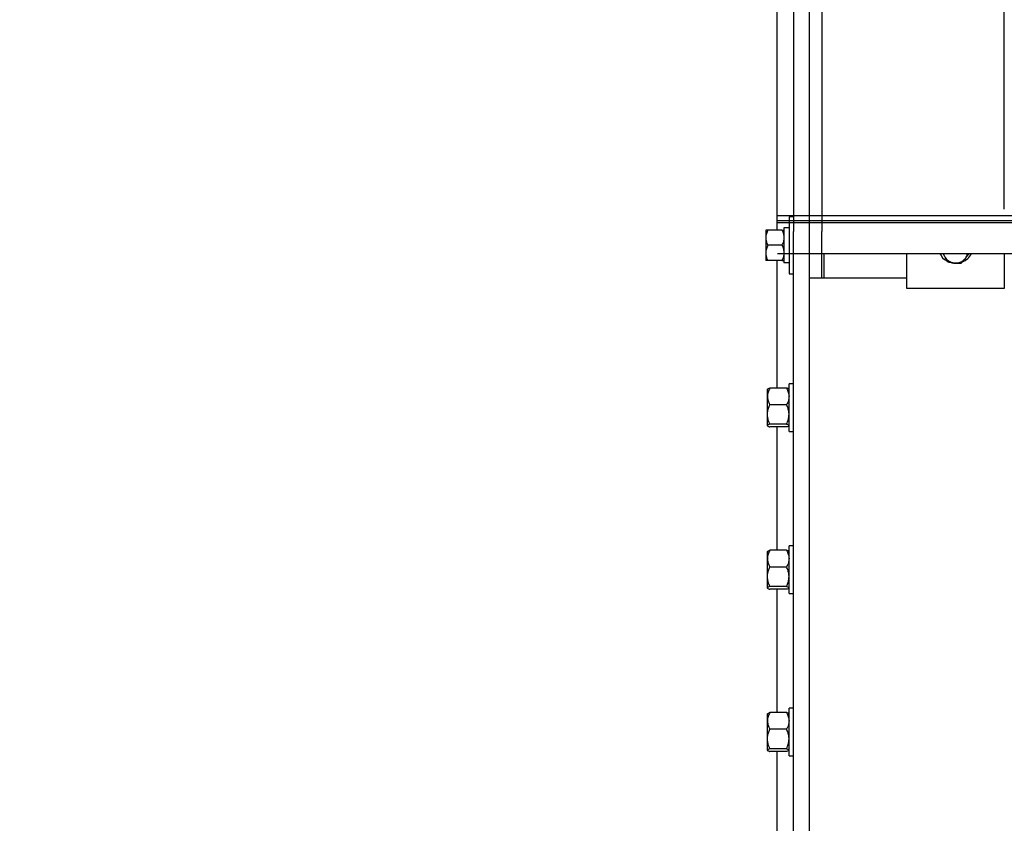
# Model space of a CAD drawing. Header units: inches. Extents: x 170 to 284, y 215 to 248.
# Tile 394 of 656: x 201.461 to 202.5, y 223.769 to 224.617. Entities that reach past the tile are written whole.
import ezdxf

# ---------------------------------------------------------------- set-up
doc = ezdxf.new("R2010")
doc.units = ezdxf.units.IN
doc.header["$LTSCALE"] = 0.25
doc.header["$MEASUREMENT"] = 0
doc.layers.add('ANNOTATIONS', color=1, linetype='Continuous')
doc.layers.add('RH FRONT OF HOOD', color=7, linetype='Continuous')
doc.styles.add('ARIAL', font='arial.ttf', dxfattribs={"height": 0.09375})
doc.dimstyles.new('STANDARD$0', dxfattribs={"dimtxt": 0.09375, "dimasz": 0.09375, "dimexe": 0.03125, "dimexo": 0.046875, "dimgap": 0.09, "dimtad": 0, "dimtih": 1, "dimtoh": 1, "dimdec": 4, "dimzin": 0, "dimdsep": 46, "dimtxsty": 'ARIAL', "dimcen": 0.09, "dimadec": 0, "dimazin": 0, "dimtfac": 1, "dimtdec": 4, "dimtofl": 0, "dimtmove": 0, "dimatfit": 1, "dimfxl": 1, "dimtolj": 1, "dimtzin": 0, "dimarcsym": 0})

# ---------------------------------------------------------------- blocks, each defined once
blk = doc.blocks.new('*D73')
at = {"layer": 'ANNOTATIONS', "color": 0, "lineweight": -2, "transparency": 16777216}
for p, q in [((202.1344, 224.8978), (202.1344, 225.5349)), ((202.5003, 224.417), (202.5003, 225.5349)), ((202.0406, 225.5037), (201.9469, 225.5037)), ((202.5941, 225.5037), (202.6878, 225.5037))]:
    blk.add_line(p, q, dxfattribs=at)
at = {"layer": 'ANNOTATIONS', "color": 0, "transparency": 16777216}
for points in [[(202.0406, 225.5193), (202.0406, 225.488), (202.1344, 225.5037)], [(202.5941, 225.5193), (202.5941, 225.488), (202.5003, 225.5037)]]:
    blk.add_solid(points, dxfattribs=at)
at = {"layer": 'defpoints', "color": 0, "transparency": 16777216}
for p in [(202.5003, 225.5037), (202.1344, 224.8509), (202.5003, 224.3702)]:
    blk.add_point(p, dxfattribs=at)
at = {"layer": 'ANNOTATIONS', "color": 0, "transparency": 16777216, "insert": (201.6618, 225.5037), "char_height": 0.09375, "attachment_point": 5, "style": 'ARIAL'}
blk.add_mtext('\\A1;10 3/4"', dxfattribs=at)

msp = doc.modelspace()

# ---------------------------------------------------------------- linework, layer by layer
at = {"layer": 'RH FRONT OF HOOD'}
for p, q in [((202.30772, 225.28611), (202.30772, 224.39343)), ((202.27776, 225.23475), (202.27776, 224.40243)), ((202.29488, 224.39343), (202.29488, 225.23475)), ((202.27776, 225.04), (202.27776, 224.39343)), ((202.26064, 224.39478), (202.26064, 225.01138)), ((206.77213, 224.40973), (202.26084, 224.40973)), ((202.26064, 224.39478), (202.26064, 224.40615)), ((206.77213, 224.40453), (202.26084, 224.40453)), ((206.77213, 224.40243), (202.26084, 224.40243)), ((202.27776, 224.40868), (202.27317, 224.40868)), ((202.27317, 224.40868), (202.27317, 224.34876)), ((202.24868, 224.39478), (202.24868, 224.38675)), ((202.26569, 224.39478), (202.25082, 224.39478)), ((202.27317, 224.39719), (202.26783, 224.39719)), ((202.26783, 224.39719), (202.26783, 224.3603)), ((202.27776, 220.1328), (202.27776, 224.39328)), ((202.29488, 224.34448), (202.29488, 224.39343)), ((202.30772, 224.34448), (202.30772, 224.39343)), ((202.24868, 224.38675), (202.24868, 224.37069)), ((202.26569, 224.37872), (202.25082, 224.37872)), ((202.24868, 224.37069), (202.24868, 224.36266)), ((202.26084, 224.37016), (206.77213, 224.37016)), ((202.30986, 224.37016), (202.30986, 224.34448)), ((202.3976, 224.33325), (202.3976, 224.37016)), ((202.43592, 224.37016), (202.43715, 224.36735)), ((202.50032, 224.37016), (202.50032, 224.33325)), ((202.26569, 224.36266), (202.25082, 224.36266)), ((202.26064, 224.22806), (202.26064, 224.36266)), ((202.27317, 224.3603), (202.26783, 224.3603)), ((202.27317, 224.34876), (202.27776, 224.34876)), ((202.29488, 224.34448), (202.30772, 224.34448)), ((202.29488, 220.1328), (202.29488, 224.34448)), ((202.30772, 224.34448), (202.30986, 224.34448)), ((202.30986, 224.34448), (202.3976, 224.34448)), ((202.50032, 224.33325), (202.3976, 224.33325)), ((202.25059, 224.22699), (202.2504, 224.22677)), ((202.2504, 224.21923), (202.2504, 224.22677)), ((202.2706, 224.22806), (202.25297, 224.22806)), ((202.27317, 224.22677), (202.27298, 224.22699)), ((202.27776, 224.23266), (202.27317, 224.23266)), ((202.27317, 224.18236), (202.27317, 224.23266)), ((202.2504, 224.20013), (202.2504, 224.21923)), ((202.2706, 224.21041), (202.25297, 224.21041)), ((202.2504, 224.18841), (202.2504, 224.20013)), ((202.2504, 224.18825), (202.2504, 224.18841)), ((202.2504, 224.18825), (202.25059, 224.18803)), ((202.2706, 224.18986), (202.25297, 224.18986)), ((202.2706, 224.18697), (202.25297, 224.18697)), ((202.26064, 224.05685), (202.26064, 224.18697)), ((202.27298, 224.18803), (202.27317, 224.18825)), ((202.27317, 224.18236), (202.27776, 224.18236)), ((202.2706, 224.05685), (202.25297, 224.05685)), ((202.27776, 224.06146), (202.27317, 224.06146)), ((202.27317, 224.01116), (202.27317, 224.06146)), ((202.25059, 224.05579), (202.2504, 224.05557)), ((202.2504, 224.04802), (202.2504, 224.05557)), ((202.2504, 224.02893), (202.2504, 224.04802)), ((202.27317, 224.05557), (202.27298, 224.05579)), ((202.2706, 224.0392), (202.25297, 224.0392)), ((202.2504, 224.01721), (202.2504, 224.02893)), ((202.2504, 224.01704), (202.2504, 224.01721)), ((202.2504, 224.01704), (202.25059, 224.01682)), ((202.2706, 224.01866), (202.25297, 224.01866)), ((202.2706, 224.01576), (202.25297, 224.01576)), ((202.26064, 223.88564), (202.26064, 224.01576)), ((202.27298, 224.01682), (202.27317, 224.01704)), ((202.27317, 224.01116), (202.27776, 224.01116)), ((202.27776, 223.89025), (202.27317, 223.89025)), ((202.27317, 223.83995), (202.27317, 223.89025)), ((202.25059, 223.88458), (202.2504, 223.88436)), ((202.2504, 223.87682), (202.2504, 223.88436)), ((202.2706, 223.88564), (202.25297, 223.88564)), ((202.27317, 223.88436), (202.27298, 223.88458)), ((202.2504, 223.85772), (202.2504, 223.87682)), ((202.2706, 223.86799), (202.25297, 223.86799)), ((202.2504, 223.846), (202.2504, 223.85772)), ((202.2504, 223.84584), (202.2504, 223.846)), ((202.2504, 223.84584), (202.25059, 223.84562)), ((202.2706, 223.84745), (202.25297, 223.84745)), ((202.2706, 223.84455), (202.25297, 223.84455)), ((202.26064, 223.71444), (202.26064, 223.84455)), ((202.27298, 223.84562), (202.27317, 223.84584)), ((202.27317, 223.83995), (202.27776, 223.83995))]:
    msp.add_line(p, q, dxfattribs=at)
at = {"layer": 'RH FRONT OF HOOD', "flags": 128}
msp.add_lwpolyline([(202.43715, 224.36735), (202.43659, 224.36882), (202.43628, 224.37016)], dxfattribs=at)
at = {"layer": 'RH FRONT OF HOOD'}
for centre, radius, start, end in [((202.44796, 224.37746), 0.01737, 204.84695, 240.9337), ((202.44977, 224.37761), 0.01761, 291.49998, 334.96401), ((202.45035, 224.37211), 0.01146, 320.72856, 350.18414), ((202.44864, 224.37289), 0.01276, 205.76435, 264.47167), ((202.44896, 224.37932), 0.0195, 252.34343, 274.10523), ((202.44903, 224.37339), 0.0133, 263.01119, 320.06981)]:
    msp.add_arc(centre, radius, start, end, dxfattribs=at)
for points, knots in [([(202.25082, 224.39478), (202.25026, 224.39353), (202.24912, 224.39098), (202.24869, 224.38821), (202.24868, 224.38678), (202.24868, 224.38675)], [0, 0, 0, 0, 0.4845461, 0.9867483, 1, 1, 1, 1]), ([(202.25082, 224.39478), (202.25051, 224.39478), (202.24975, 224.39478), (202.24889, 224.39478), (202.24875, 224.39478), (202.24868, 224.39478)], [0, 0, 0, 0, 0.2654447, 0.6280732, 1, 1, 1, 1]), ([(202.26569, 224.39478), (202.26625, 224.39353), (202.26739, 224.39098), (202.26782, 224.38821), (202.26783, 224.38678), (202.26783, 224.38675)], [0, 0, 0, 0, 0.48454611, 0.98674827, 1, 1, 1, 1]), ([(202.26569, 224.39478), (202.266, 224.39478), (202.26676, 224.39478), (202.26762, 224.39478), (202.26776, 224.39478), (202.26783, 224.39478)], [0, 0, 0, 0, 0.2654447, 0.6280732, 1, 1, 1, 1]), ([(202.24868, 224.38675), (202.24877, 224.38562), (202.24893, 224.38333), (202.24989, 224.38067), (202.25062, 224.37916), (202.25082, 224.37872)], [0, 0, 0, 0, 0.4066349, 0.8279722, 1, 1, 1, 1]), ([(202.25082, 224.37872), (202.25026, 224.37747), (202.24912, 224.37492), (202.24869, 224.37215), (202.24868, 224.37072), (202.24868, 224.37069)], [0, 0, 0, 0, 0.4845461, 0.9867483, 1, 1, 1, 1]), ([(202.26783, 224.38675), (202.26774, 224.38562), (202.26758, 224.38333), (202.26662, 224.38067), (202.2659, 224.37916), (202.26569, 224.37872)], [0, 0, 0, 0, 0.4066349, 0.8279722, 1, 1, 1, 1]), ([(202.26569, 224.37872), (202.26625, 224.37747), (202.26739, 224.37492), (202.26782, 224.37215), (202.26783, 224.37072), (202.26783, 224.37069)], [0, 0, 0, 0, 0.4845461, 0.9867483, 1, 1, 1, 1]), ([(202.24868, 224.37069), (202.24877, 224.36956), (202.24893, 224.36727), (202.24989, 224.36461), (202.25062, 224.3631), (202.25082, 224.36266)], [0, 0, 0, 0, 0.4066349, 0.8279722, 1, 1, 1, 1]), ([(202.26783, 224.37069), (202.26774, 224.36956), (202.26758, 224.36727), (202.26662, 224.36461), (202.2659, 224.3631), (202.26569, 224.36266)], [0, 0, 0, 0, 0.4066349, 0.8279722, 1, 1, 1, 1]), ([(202.45922, 224.36486), (202.45933, 224.36499), (202.46013, 224.36598), (202.46148, 224.36773), (202.46269, 224.36941), (202.46323, 224.37016)], [0, 0, 0, 0, 0.078099, 0.5914206, 1, 1, 1, 1]), ([(202.25082, 224.36266), (202.25051, 224.36266), (202.24975, 224.36266), (202.24889, 224.36266), (202.24875, 224.36266), (202.24868, 224.36266)], [0, 0, 0, 0, 0.2654447, 0.6280732, 1, 1, 1, 1]), ([(202.26569, 224.36266), (202.266, 224.36266), (202.26676, 224.36266), (202.26762, 224.36266), (202.26776, 224.36266), (202.26783, 224.36266)], [0, 0, 0, 0, 0.2654447, 0.6280732, 1, 1, 1, 1]), ([(202.43715, 224.36735), (202.43739, 224.36683), (202.43837, 224.36471), (202.43933, 224.36285), (202.44005, 224.36145)], [0, 0, 0, 0, 0.2463063, 1, 1, 1, 1]), ([(202.44005, 224.36145), (202.44125, 224.3612), (202.44366, 224.36068), (202.44615, 224.36036), (202.44741, 224.36019)], [0, 0, 0, 0, 0.495458, 1, 1, 1, 1]), ([(202.44741, 224.36019), (202.44759, 224.36017), (202.44891, 224.36003), (202.4514, 224.35984), (202.45364, 224.35981), (202.45477, 224.35979)], [0, 0, 0, 0, 0.0700919, 0.5307854, 1, 1, 1, 1]), ([(202.45477, 224.35979), (202.45549, 224.36056), (202.45695, 224.36212), (202.45846, 224.36394), (202.45922, 224.36486)], [0, 0, 0, 0, 0.495458, 1, 1, 1, 1]), ([(202.25297, 224.22806), (202.25229, 224.22668), (202.25092, 224.22389), (202.2504, 224.22084), (202.2504, 224.21927), (202.2504, 224.21923)], [0, 0, 0, 0, 0.4843414, 0.9863277, 1, 1, 1, 1]), ([(202.25066, 224.22694), (202.25071, 224.22703), (202.25089, 224.22733), (202.25185, 224.2277), (202.25271, 224.22798), (202.25297, 224.22806)], [0, 0, 0, 0, 0.2374712, 0.7781502, 1, 1, 1, 1]), ([(202.2706, 224.22806), (202.27127, 224.22668), (202.27265, 224.22389), (202.27316, 224.22084), (202.27317, 224.21927), (202.27317, 224.21923)], [0, 0, 0, 0, 0.4843414, 0.9863277, 1, 1, 1, 1]), ([(202.27291, 224.22694), (202.27285, 224.22703), (202.27268, 224.22733), (202.27171, 224.2277), (202.27085, 224.22798), (202.2706, 224.22806)], [0, 0, 0, 0, 0.2374712, 0.7781502, 1, 1, 1, 1]), ([(202.2504, 224.21923), (202.25049, 224.218), (202.25069, 224.21548), (202.25185, 224.21256), (202.25271, 224.21089), (202.25297, 224.21041)], [0, 0, 0, 0, 0.4062906, 0.8272664, 1, 1, 1, 1]), ([(202.27317, 224.21923), (202.27307, 224.218), (202.27287, 224.21548), (202.27172, 224.21256), (202.27085, 224.21089), (202.2706, 224.21041)], [0, 0, 0, 0, 0.40629057, 0.82726642, 1, 1, 1, 1]), ([(202.2504, 224.20013), (202.2504, 224.20037), (202.25042, 224.20191), (202.25084, 224.20478), (202.25187, 224.20795), (202.25269, 224.2098), (202.25297, 224.21041)], [0, 0, 0, 0, 0.0665323, 0.4352826, 0.8145508, 1, 1, 1, 1]), ([(202.27317, 224.20013), (202.27316, 224.20037), (202.27315, 224.20191), (202.27273, 224.20478), (202.2717, 224.20795), (202.27087, 224.2098), (202.2706, 224.21041)], [0, 0, 0, 0, 0.0665323, 0.4352826, 0.8145508, 1, 1, 1, 1]), ([(202.25297, 224.18986), (202.25258, 224.19073), (202.25168, 224.19279), (202.25064, 224.19622), (202.25048, 224.19882), (202.2504, 224.20013)], [0, 0, 0, 0, 0.2654599, 0.6280765, 1, 1, 1, 1]), ([(202.2706, 224.18986), (202.27098, 224.19073), (202.27188, 224.19279), (202.27292, 224.19622), (202.27309, 224.19882), (202.27317, 224.20013)], [0, 0, 0, 0, 0.2654599, 0.6280765, 1, 1, 1, 1]), ([(202.25297, 224.18986), (202.25229, 224.18964), (202.25092, 224.18918), (202.2504, 224.18868), (202.2504, 224.18842), (202.2504, 224.18841)], [0, 0, 0, 0, 0.4843414, 0.9863277, 1, 1, 1, 1]), ([(202.2504, 224.18841), (202.25049, 224.18821), (202.25069, 224.1878), (202.25185, 224.18732), (202.25271, 224.18705), (202.25297, 224.18697)], [0, 0, 0, 0, 0.4062906, 0.8272664, 1, 1, 1, 1]), ([(202.2706, 224.18986), (202.27127, 224.18964), (202.27265, 224.18918), (202.27316, 224.18868), (202.27317, 224.18842), (202.27317, 224.18841)], [0, 0, 0, 0, 0.4843414, 0.9863277, 1, 1, 1, 1]), ([(202.27291, 224.18809), (202.27285, 224.18799), (202.27268, 224.18769), (202.27171, 224.18732), (202.27085, 224.18705), (202.2706, 224.18697)], [0, 0, 0, 0, 0.2374712, 0.7781502, 1, 1, 1, 1]), ([(202.25297, 224.05685), (202.25229, 224.05548), (202.25092, 224.05268), (202.2504, 224.04963), (202.2504, 224.04807), (202.2504, 224.04802)], [0, 0, 0, 0, 0.4843414, 0.9863277, 1, 1, 1, 1]), ([(202.25066, 224.05573), (202.25071, 224.05582), (202.25089, 224.05612), (202.25185, 224.0565), (202.25271, 224.05677), (202.25297, 224.05685)], [0, 0, 0, 0, 0.2374712, 0.7781502, 1, 1, 1, 1]), ([(202.2706, 224.05685), (202.27127, 224.05548), (202.27265, 224.05268), (202.27316, 224.04963), (202.27317, 224.04807), (202.27317, 224.04802)], [0, 0, 0, 0, 0.4843414, 0.9863277, 1, 1, 1, 1]), ([(202.27291, 224.05573), (202.27285, 224.05582), (202.27268, 224.05612), (202.27171, 224.0565), (202.27085, 224.05677), (202.2706, 224.05685)], [0, 0, 0, 0, 0.2374712, 0.7781502, 1, 1, 1, 1]), ([(202.2504, 224.04802), (202.25049, 224.04679), (202.25069, 224.04427), (202.25185, 224.04135), (202.25271, 224.03968), (202.25297, 224.0392)], [0, 0, 0, 0, 0.4062906, 0.8272664, 1, 1, 1, 1]), ([(202.27317, 224.04802), (202.27307, 224.04679), (202.27287, 224.04427), (202.27172, 224.04135), (202.27085, 224.03968), (202.2706, 224.0392)], [0, 0, 0, 0, 0.40629057, 0.82726642, 1, 1, 1, 1]), ([(202.2504, 224.02893), (202.2504, 224.02916), (202.25042, 224.0307), (202.25084, 224.03357), (202.25187, 224.03675), (202.25269, 224.03859), (202.25297, 224.0392)], [0, 0, 0, 0, 0.0665323, 0.4352826, 0.8145508, 1, 1, 1, 1]), ([(202.27317, 224.02893), (202.27316, 224.02916), (202.27315, 224.0307), (202.27273, 224.03357), (202.2717, 224.03675), (202.27087, 224.03859), (202.2706, 224.0392)], [0, 0, 0, 0, 0.0665323, 0.4352826, 0.8145508, 1, 1, 1, 1]), ([(202.25297, 224.01866), (202.25258, 224.01953), (202.25168, 224.02158), (202.25064, 224.02501), (202.25048, 224.02761), (202.2504, 224.02893)], [0, 0, 0, 0, 0.2654599, 0.6280765, 1, 1, 1, 1]), ([(202.2706, 224.01866), (202.27098, 224.01953), (202.27188, 224.02158), (202.27292, 224.02501), (202.27309, 224.02761), (202.27317, 224.02893)], [0, 0, 0, 0, 0.2654599, 0.6280765, 1, 1, 1, 1]), ([(202.25297, 224.01866), (202.25229, 224.01843), (202.25092, 224.01797), (202.2504, 224.01747), (202.2504, 224.01722), (202.2504, 224.01721)], [0, 0, 0, 0, 0.4843414, 0.9863277, 1, 1, 1, 1]), ([(202.2504, 224.01721), (202.25049, 224.01701), (202.25069, 224.01659), (202.25185, 224.01611), (202.25271, 224.01584), (202.25297, 224.01576)], [0, 0, 0, 0, 0.4062906, 0.8272664, 1, 1, 1, 1]), ([(202.2706, 224.01866), (202.27127, 224.01843), (202.27265, 224.01797), (202.27316, 224.01747), (202.27317, 224.01722), (202.27317, 224.01721)], [0, 0, 0, 0, 0.4843414, 0.9863277, 1, 1, 1, 1]), ([(202.27291, 224.01688), (202.27285, 224.01679), (202.27268, 224.01649), (202.27171, 224.01611), (202.27085, 224.01584), (202.2706, 224.01576)], [0, 0, 0, 0, 0.2374712, 0.7781502, 1, 1, 1, 1]), ([(202.25297, 223.88564), (202.25229, 223.88427), (202.25092, 223.88148), (202.2504, 223.87842), (202.2504, 223.87686), (202.2504, 223.87682)], [0, 0, 0, 0, 0.4843414, 0.9863277, 1, 1, 1, 1]), ([(202.25066, 223.88452), (202.25071, 223.88462), (202.25089, 223.88492), (202.25185, 223.88529), (202.25271, 223.88556), (202.25297, 223.88564)], [0, 0, 0, 0, 0.2374712, 0.7781502, 1, 1, 1, 1]), ([(202.2706, 223.88564), (202.27127, 223.88427), (202.27265, 223.88148), (202.27316, 223.87842), (202.27317, 223.87686), (202.27317, 223.87682)], [0, 0, 0, 0, 0.4843414, 0.9863277, 1, 1, 1, 1]), ([(202.27291, 223.88452), (202.27285, 223.88462), (202.27268, 223.88492), (202.27171, 223.88529), (202.27085, 223.88556), (202.2706, 223.88564)], [0, 0, 0, 0, 0.2374712, 0.7781502, 1, 1, 1, 1]), ([(202.2504, 223.87682), (202.25049, 223.87558), (202.25069, 223.87307), (202.25185, 223.87014), (202.25271, 223.86848), (202.25297, 223.86799)], [0, 0, 0, 0, 0.4062906, 0.8272664, 1, 1, 1, 1]), ([(202.27317, 223.87682), (202.27307, 223.87558), (202.27287, 223.87307), (202.27172, 223.87014), (202.27085, 223.86848), (202.2706, 223.86799)], [0, 0, 0, 0, 0.4062906, 0.8272664, 1, 1, 1, 1]), ([(202.2504, 223.85772), (202.2504, 223.85796), (202.25042, 223.8595), (202.25084, 223.86237), (202.25187, 223.86554), (202.25269, 223.86739), (202.25297, 223.86799)], [0, 0, 0, 0, 0.0665323, 0.4352826, 0.8145508, 1, 1, 1, 1]), ([(202.27317, 223.85772), (202.27316, 223.85796), (202.27315, 223.8595), (202.27273, 223.86237), (202.2717, 223.86554), (202.27087, 223.86739), (202.2706, 223.86799)], [0, 0, 0, 0, 0.0665323, 0.4352826, 0.8145508, 1, 1, 1, 1]), ([(202.25297, 223.84745), (202.25258, 223.84832), (202.25168, 223.85038), (202.25064, 223.85381), (202.25048, 223.8564), (202.2504, 223.85772)], [0, 0, 0, 0, 0.2654599, 0.6280765, 1, 1, 1, 1]), ([(202.2706, 223.84745), (202.27098, 223.84832), (202.27188, 223.85038), (202.27292, 223.85381), (202.27309, 223.8564), (202.27317, 223.85772)], [0, 0, 0, 0, 0.2654599, 0.6280765, 1, 1, 1, 1]), ([(202.25297, 223.84745), (202.25229, 223.84722), (202.25092, 223.84677), (202.2504, 223.84627), (202.2504, 223.84601), (202.2504, 223.846)], [0, 0, 0, 0, 0.4843414, 0.9863277, 1, 1, 1, 1]), ([(202.2504, 223.846), (202.25049, 223.8458), (202.25069, 223.84539), (202.25185, 223.84491), (202.25271, 223.84463), (202.25297, 223.84455)], [0, 0, 0, 0, 0.4062906, 0.8272664, 1, 1, 1, 1]), ([(202.2706, 223.84745), (202.27127, 223.84722), (202.27265, 223.84677), (202.27316, 223.84627), (202.27317, 223.84601), (202.27317, 223.846)], [0, 0, 0, 0, 0.4843414, 0.9863277, 1, 1, 1, 1]), ([(202.27291, 223.84567), (202.27285, 223.84558), (202.27268, 223.84528), (202.27171, 223.84491), (202.27085, 223.84463), (202.2706, 223.84455)], [0, 0, 0, 0, 0.2374712, 0.7781502, 1, 1, 1, 1])]:
    msp.add_open_spline(points, degree=3, knots=knots, dxfattribs=at)

# ---------------------------------------------------------------- dimensions: what is measured, and where the dimension line sits
at = {"layer": 'ANNOTATIONS'}
dim = msp.add_linear_dim(base=(202.50032, 225.50365), p1=(202.13437, 224.85092), p2=(202.50032, 224.37016), text='10 3/4"', dimstyle='STANDARD$0', override={"dimarcsym": 1}, dxfattribs=at)
dim.commit()
dim.dimension.update_dxf_attribs({"geometry": '*D73', "text_midpoint": (201.66176, 225.50365), "dimtype": 160})

doc.saveas('drawing.dxf')
